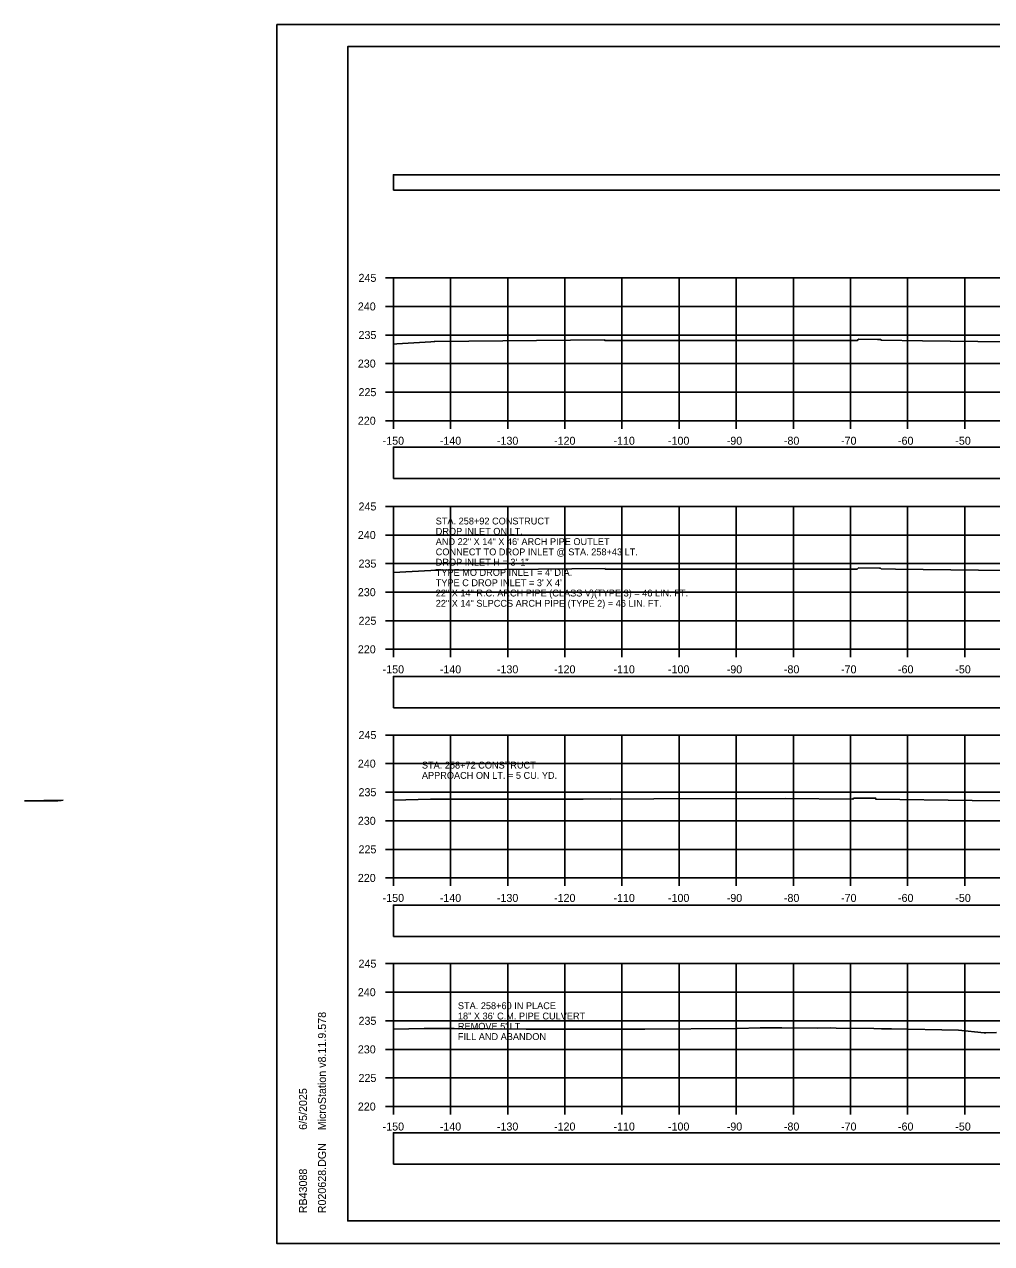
# Model space of a CAD drawing. Extents: x 1369627 to 1374022, y 380035 to 398173.
# Drawn here: x 1371883.9 to 1372053.2, y 393052.4 to 393265.7 of the extents above; entities that cross this region are included whole.
import ezdxf

# ---------------------------------------------------------------- set-up
doc = ezdxf.new("R2010")
doc.units = 0
for name, color, linetype in [('Default', 7, 'Continuous'), ('R_Axis', 7, 'Continuous'), ('R_Axis Annot', 7, 'Continuous'), ('R_Border', 7, 'Continuous'), ('R_Drive', 7, 'Continuous'), ('R_Exist Surface', 7, 'Continuous'), ('R_Grid', 7, 'Continuous'), ('R_No Plot', 7, 'Continuous'), ('R_Water', 7, 'Continuous'), ('R_Water Annot', 7, 'Continuous')]:
    doc.layers.add(name, color=color, linetype=linetype)

msp = doc.modelspace()

# ---------------------------------------------------------------- linework, layer by layer
at = {"layer": 'Default'}
for points in [[(1371948.53, 393236.71), (1372248.53, 393236.71), (1372248.53, 393239.41), (1371948.53, 393239.41)], [(1371948.53, 393186.25), (1372248.53, 393186.25), (1372248.53, 393191.77), (1371948.53, 393191.77)], [(1371948.53, 393146.12), (1372248.53, 393146.12), (1372248.53, 393151.64), (1371948.53, 393151.64)], [(1371948.53, 393106.12), (1372248.53, 393106.12), (1372248.53, 393111.64), (1371948.53, 393111.64)], [(1371948.53, 393066.27), (1372248.53, 393066.27), (1372248.53, 393071.79), (1371948.53, 393071.79)]]:
    msp.add_lwpolyline(points, close=True, dxfattribs=at)
at = {"layer": 'R_Axis'}
for p, q in [((1371947.13, 393221.38), (1371948.53, 393221.38)), ((1371948.53, 393196.38), (1371948.53, 393221.38)), ((1371947.13, 393216.38), (1371948.53, 393216.38)), ((1371947.13, 393211.38), (1371948.53, 393211.38)), ((1371947.13, 393206.38), (1371948.53, 393206.38)), ((1371947.13, 393201.38), (1371948.53, 393201.38)), ((1371947.13, 393196.38), (1371948.53, 393196.38)), ((1371948.53, 393196.38), (1372248.53, 393196.38)), ((1371948.53, 393194.98), (1371948.53, 393196.38)), ((1371958.53, 393194.98), (1371958.53, 393196.38)), ((1371968.53, 393194.98), (1371968.53, 393196.38)), ((1371978.53, 393194.98), (1371978.53, 393196.38)), ((1371988.53, 393194.98), (1371988.53, 393196.38)), ((1371998.53, 393194.98), (1371998.53, 393196.38)), ((1372008.53, 393194.98), (1372008.53, 393196.38)), ((1372018.53, 393194.98), (1372018.53, 393196.38)), ((1372028.53, 393194.98), (1372028.53, 393196.38)), ((1372038.53, 393194.98), (1372038.53, 393196.38)), ((1372048.53, 393194.98), (1372048.53, 393196.38)), ((1371947.13, 393181.38), (1371948.53, 393181.38)), ((1371948.53, 393156.38), (1371948.53, 393181.38)), ((1371947.13, 393176.38), (1371948.53, 393176.38)), ((1371947.13, 393171.38), (1371948.53, 393171.38)), ((1371947.13, 393166.38), (1371948.53, 393166.38)), ((1371947.13, 393161.38), (1371948.53, 393161.38)), ((1371947.13, 393156.38), (1371948.53, 393156.38)), ((1371948.53, 393156.38), (1372248.53, 393156.38)), ((1371948.53, 393154.98), (1371948.53, 393156.38)), ((1371958.53, 393154.98), (1371958.53, 393156.38)), ((1371968.53, 393154.98), (1371968.53, 393156.38)), ((1371978.53, 393154.98), (1371978.53, 393156.38)), ((1371988.53, 393154.98), (1371988.53, 393156.38)), ((1371998.53, 393154.98), (1371998.53, 393156.38)), ((1372008.53, 393154.98), (1372008.53, 393156.38)), ((1372018.53, 393154.98), (1372018.53, 393156.38)), ((1372028.53, 393154.98), (1372028.53, 393156.38)), ((1372038.53, 393154.98), (1372038.53, 393156.38)), ((1372048.53, 393154.98), (1372048.53, 393156.38)), ((1371947.13, 393141.38), (1371948.53, 393141.38)), ((1371948.53, 393116.38), (1371948.53, 393141.38)), ((1371947.13, 393136.38), (1371948.53, 393136.38)), ((1371947.13, 393131.38), (1371948.53, 393131.38)), ((1371947.13, 393126.38), (1371948.53, 393126.38)), ((1371947.13, 393121.38), (1371948.53, 393121.38)), ((1371947.13, 393116.38), (1371948.53, 393116.38)), ((1371948.53, 393116.38), (1372248.53, 393116.38)), ((1371948.53, 393114.98), (1371948.53, 393116.38)), ((1371958.53, 393114.98), (1371958.53, 393116.38)), ((1371968.53, 393114.98), (1371968.53, 393116.38)), ((1371978.53, 393114.98), (1371978.53, 393116.38)), ((1371988.53, 393114.98), (1371988.53, 393116.38)), ((1371998.53, 393114.98), (1371998.53, 393116.38)), ((1372008.53, 393114.98), (1372008.53, 393116.38)), ((1372018.53, 393114.98), (1372018.53, 393116.38)), ((1372028.53, 393114.98), (1372028.53, 393116.38)), ((1372038.53, 393114.98), (1372038.53, 393116.38)), ((1372048.53, 393114.98), (1372048.53, 393116.38)), ((1371947.13, 393101.38), (1371948.53, 393101.38)), ((1371948.53, 393076.38), (1371948.53, 393101.38)), ((1371947.13, 393096.38), (1371948.53, 393096.38)), ((1371947.13, 393091.38), (1371948.53, 393091.38)), ((1371947.13, 393086.38), (1371948.53, 393086.38)), ((1371947.13, 393081.38), (1371948.53, 393081.38)), ((1371947.13, 393076.38), (1371948.53, 393076.38)), ((1371948.53, 393076.38), (1372248.53, 393076.38)), ((1371948.53, 393074.98), (1371948.53, 393076.38)), ((1371958.53, 393074.98), (1371958.53, 393076.38)), ((1371968.53, 393074.98), (1371968.53, 393076.38)), ((1371978.53, 393074.98), (1371978.53, 393076.38)), ((1371988.53, 393074.98), (1371988.53, 393076.38)), ((1371998.53, 393074.98), (1371998.53, 393076.38)), ((1372008.53, 393074.98), (1372008.53, 393076.38)), ((1372018.53, 393074.98), (1372018.53, 393076.38)), ((1372028.53, 393074.98), (1372028.53, 393076.38)), ((1372038.53, 393074.98), (1372038.53, 393076.38)), ((1372048.53, 393074.98), (1372048.53, 393076.38))]:
    msp.add_line(p, q, dxfattribs=at)
at = {"layer": 'R_Border'}
for p, q in [((1371940.53, 393261.84), (1372256.71, 393261.84)), ((1371940.53, 393056.38), (1371940.53, 393261.84)), ((1371940.53, 393056.38), (1371940.53, 393056.38)), ((1372256.71, 393056.38), (1371940.53, 393056.38))]:
    msp.add_line(p, q, dxfattribs=at)
at = {"layer": 'R_Drive'}
for p, q in [((1371890.73, 393130.01), (1371883.93, 393129.85)), ((1371890.4, 393129.9), (1371890.73, 393130.01))]:
    msp.add_line(p, q, dxfattribs=at)
msp.add_lwpolyline([(1371883.93, 393129.85), (1371889.59, 393129.89), (1371889.61, 393129.89), (1371889.65, 393129.89), (1371889.7, 393129.88), (1371889.72, 393129.88), (1371889.77, 393129.88), (1371890.4, 393129.9)], dxfattribs=at)
at = {"layer": 'R_Exist Surface'}
for points in [[(1371948.53, 393209.8), (1371949.12, 393209.84), (1371955.07, 393210.2), (1371955.68, 393210.22), (1371955.68, 393210.22), (1371955.78, 393210.22), (1371985.48, 393210.53), (1371985.53, 393210.4), (1372025.44, 393210.44), (1372027.74, 393210.42), (1372029.75, 393210.42), (1372029.78, 393210.46), (1372029.96, 393210.65), (1372033.25, 393210.58), (1372033.82, 393210.58), (1372033.84, 393210.56), (1372033.97, 393210.46), (1372041.12, 393210.37), (1372070.24, 393210.03)], [(1371948.53, 393169.8), (1371955.05, 393170.2), (1371955.78, 393170.21), (1371956.35, 393170.21), (1371985.56, 393170.5), (1371985.61, 393170.39), (1372028.33, 393170.43), (1372029.06, 393170.42), (1372029.69, 393170.42), (1372029.7, 393170.43), (1372029.9, 393170.64), (1372033.58, 393170.57), (1372033.77, 393170.57), (1372033.77, 393170.56), (1372033.91, 393170.44), (1372036.38, 393170.41), (1372070.28, 393170.02)], [(1371948.53, 393129.98), (1371955.03, 393130.14), (1371957.62, 393130.18), (1371967.1, 393130.17), (1371970.04, 393130.17), (1371981.76, 393130.16), (1371986.58, 393130.21), (1371986.59, 393130.19), (1371994.1, 393130.2), (1372017.07, 393130.29), (1372028.94, 393130.15), (1372029.05, 393130.33), (1372029.06, 393130.34), (1372032.82, 393130.34), (1372032.9, 393130.34), (1372032.91, 393130.34), (1372032.99, 393130.16), (1372049.83, 393129.91), (1372059.78, 393129.81)], [(1371948.53, 393089.9), (1371953.91, 393090.01), (1371956.01, 393090.02), (1371959.18, 393090.06), (1371971.77, 393089.94), (1371979.21, 393089.93), (1371986.76, 393089.92), (1371992.55, 393089.91), (1372008.69, 393090.05), (1372012.74, 393090.16), (1372014.95, 393090.14), (1372016.49, 393090.13), (1372022.75, 393090.09), (1372025.01, 393090.13), (1372026.04, 393090.1), (1372032.62, 393090.02), (1372033.93, 393089.99), (1372034.97, 393089.97), (1372035.72, 393089.96), (1372047.41, 393089.76), (1372051.92, 393089.27), (1372052.07, 393089.26), (1372052.24, 393089.27), (1372054.11, 393089.35)]]:
    msp.add_lwpolyline(points, dxfattribs=at)
at = {"layer": 'R_Grid'}
for p, q in [((1371948.53, 393221.38), (1372248.53, 393221.38)), ((1371948.53, 393196.38), (1371948.53, 393221.38)), ((1371958.53, 393196.38), (1371958.53, 393221.38)), ((1371968.53, 393196.38), (1371968.53, 393221.38)), ((1371978.53, 393196.38), (1371978.53, 393221.38)), ((1371988.53, 393196.38), (1371988.53, 393221.38)), ((1371998.53, 393196.38), (1371998.53, 393221.38)), ((1372008.53, 393196.38), (1372008.53, 393221.38)), ((1372018.53, 393196.38), (1372018.53, 393221.38)), ((1372028.53, 393196.38), (1372028.53, 393221.38)), ((1372038.53, 393196.38), (1372038.53, 393221.38)), ((1372048.53, 393196.38), (1372048.53, 393221.38)), ((1371948.53, 393216.38), (1372248.53, 393216.38)), ((1371948.53, 393211.38), (1372248.53, 393211.38)), ((1371948.53, 393206.38), (1372248.53, 393206.38)), ((1371948.53, 393201.38), (1372248.53, 393201.38)), ((1371948.53, 393196.38), (1372248.53, 393196.38)), ((1371948.53, 393181.38), (1372248.53, 393181.38)), ((1371948.53, 393156.38), (1371948.53, 393181.38)), ((1371958.53, 393156.38), (1371958.53, 393181.38)), ((1371968.53, 393156.38), (1371968.53, 393181.38)), ((1371978.53, 393156.38), (1371978.53, 393181.38)), ((1371988.53, 393156.38), (1371988.53, 393181.38)), ((1371998.53, 393156.38), (1371998.53, 393181.38)), ((1372008.53, 393156.38), (1372008.53, 393181.38)), ((1372018.53, 393156.38), (1372018.53, 393181.38)), ((1372028.53, 393156.38), (1372028.53, 393181.38)), ((1372038.53, 393156.38), (1372038.53, 393181.38)), ((1372048.53, 393156.38), (1372048.53, 393181.38)), ((1371948.53, 393176.38), (1372248.53, 393176.38)), ((1371948.53, 393171.38), (1372248.53, 393171.38)), ((1371948.53, 393166.38), (1372248.53, 393166.38)), ((1371948.53, 393161.38), (1372248.53, 393161.38)), ((1371948.53, 393156.38), (1372248.53, 393156.38)), ((1371948.53, 393141.38), (1372248.53, 393141.38)), ((1371948.53, 393116.38), (1371948.53, 393141.38)), ((1371958.53, 393116.38), (1371958.53, 393141.38)), ((1371968.53, 393116.38), (1371968.53, 393141.38)), ((1371978.53, 393116.38), (1371978.53, 393141.38)), ((1371988.53, 393116.38), (1371988.53, 393141.38)), ((1371998.53, 393116.38), (1371998.53, 393141.38)), ((1372008.53, 393116.38), (1372008.53, 393141.38)), ((1372018.53, 393116.38), (1372018.53, 393141.38)), ((1372028.53, 393116.38), (1372028.53, 393141.38)), ((1372038.53, 393116.38), (1372038.53, 393141.38)), ((1372048.53, 393116.38), (1372048.53, 393141.38)), ((1371948.53, 393136.38), (1372248.53, 393136.38)), ((1371948.53, 393131.38), (1372248.53, 393131.38)), ((1371948.53, 393126.38), (1372248.53, 393126.38)), ((1371948.53, 393121.38), (1372248.53, 393121.38)), ((1371948.53, 393116.38), (1372248.53, 393116.38)), ((1371948.53, 393101.38), (1372248.53, 393101.38)), ((1371948.53, 393076.38), (1371948.53, 393101.38)), ((1371958.53, 393076.38), (1371958.53, 393101.38)), ((1371968.53, 393076.38), (1371968.53, 393101.38)), ((1371978.53, 393076.38), (1371978.53, 393101.38)), ((1371988.53, 393076.38), (1371988.53, 393101.38)), ((1371998.53, 393076.38), (1371998.53, 393101.38)), ((1372008.53, 393076.38), (1372008.53, 393101.38)), ((1372018.53, 393076.38), (1372018.53, 393101.38)), ((1372028.53, 393076.38), (1372028.53, 393101.38)), ((1372038.53, 393076.38), (1372038.53, 393101.38)), ((1372048.53, 393076.38), (1372048.53, 393101.38)), ((1371948.53, 393096.38), (1372248.53, 393096.38)), ((1371948.53, 393091.38), (1372248.53, 393091.38)), ((1371948.53, 393086.38), (1372248.53, 393086.38)), ((1371948.53, 393081.38), (1372248.53, 393081.38)), ((1371948.53, 393076.38), (1372248.53, 393076.38))]:
    msp.add_line(p, q, dxfattribs=at)
at = {"layer": 'R_No Plot'}
for p, q in [((1371928.13, 393265.73), (1372261.46, 393265.73)), ((1371928.13, 393052.4), (1372261.46, 393052.4))]:
    msp.add_line(p, q, dxfattribs=at)
for points in [[(1371928.12, 393265.73), (1372261.46, 393265.73), (1372261.46, 393052.39), (1371928.12, 393052.39)], [(1372174.45, 393261.84), (1372194.07, 393261.84), (1372194.07, 393251.96), (1372210.18, 393251.96), (1372233.38, 393251.96), (1372233.38, 393219.29), (1372256.59, 393219.29), (1372256.71, 393056.38), (1371940.53, 393056.38), (1371940.53, 393261.84)]]:
    msp.add_lwpolyline(points, close=True, dxfattribs=at)

# ---------------------------------------------------------------- texts
at = {"layer": 'R_Axis Annot'}
for s, p in [('245', (1371942.42, 393220.68)), ('240', (1371942.3, 393215.68)), ('235', (1371942.42, 393210.68)), ('230', (1371942.3, 393205.68)), ('225', (1371942.42, 393200.68)), ('220', (1371942.3, 393195.68)), ('-150', (1371946.64, 393192.18)), ('-140', (1371956.64, 393192.18)), ('-130', (1371966.64, 393192.18)), ('-120', (1371976.64, 393192.18)), ('-110', (1371987.04, 393192.18)), ('-100', (1371996.58, 393192.18)), ('-90', (1372006.87, 393192.18)), ('-80', (1372016.87, 393192.18)), ('-70', (1372026.87, 393192.18)), ('-60', (1372036.84, 393192.18)), ('-50', (1372046.87, 393192.18)), ('245', (1371942.42, 393180.68)), ('240', (1371942.3, 393175.68)), ('235', (1371942.42, 393170.68)), ('230', (1371942.3, 393165.68)), ('225', (1371942.42, 393160.68)), ('220', (1371942.3, 393155.68)), ('-150', (1371946.64, 393152.18)), ('-140', (1371956.64, 393152.18)), ('-130', (1371966.64, 393152.18)), ('-120', (1371976.64, 393152.18)), ('-110', (1371987.04, 393152.18)), ('-100', (1371996.58, 393152.18)), ('-90', (1372006.87, 393152.18)), ('-80', (1372016.87, 393152.18)), ('-70', (1372026.87, 393152.18)), ('-60', (1372036.84, 393152.18)), ('-50', (1372046.87, 393152.18)), ('245', (1371942.42, 393140.68)), ('240', (1371942.3, 393135.68)), ('235', (1371942.42, 393130.68)), ('230', (1371942.3, 393125.68)), ('225', (1371942.42, 393120.68)), ('220', (1371942.3, 393115.68)), ('-150', (1371946.64, 393112.18)), ('-140', (1371956.64, 393112.18)), ('-130', (1371966.64, 393112.18)), ('-120', (1371976.64, 393112.18)), ('-110', (1371987.04, 393112.18)), ('-100', (1371996.58, 393112.18)), ('-90', (1372006.87, 393112.18)), ('-80', (1372016.87, 393112.18)), ('-70', (1372026.87, 393112.18)), ('-60', (1372036.84, 393112.18)), ('-50', (1372046.87, 393112.18)), ('245', (1371942.42, 393100.68)), ('240', (1371942.3, 393095.68)), ('235', (1371942.42, 393090.68)), ('230', (1371942.3, 393085.68)), ('225', (1371942.42, 393080.68)), ('220', (1371942.3, 393075.68)), ('-150', (1371946.64, 393072.18)), ('-140', (1371956.64, 393072.18)), ('-130', (1371966.64, 393072.18)), ('-120', (1371976.64, 393072.18)), ('-110', (1371987.04, 393072.18)), ('-100', (1371996.58, 393072.18)), ('-90', (1372006.87, 393072.18)), ('-80', (1372016.87, 393072.18)), ('-70', (1372026.87, 393072.18)), ('-60', (1372036.84, 393072.18)), ('-50', (1372046.87, 393072.18))]:
    msp.add_text(s, height=1.4, dxfattribs=at).set_placement(p)
at = {"layer": 'R_Border'}
for s, p in [('MicroStation v8.11.9.578', (1371936.72, 393072.23)), ('6/5/2025', (1371933.4, 393072.3)), ('R020628.DGN', (1371936.72, 393057.7)), ('RB43088', (1371933.4, 393057.7))]:
    msp.add_text(s, height=1.4, rotation=90, dxfattribs=at).set_placement(p)
at = {"layer": 'R_Water'}
for s, p in [('STA. 258+72 CONSTRUCT', (1371953.51, 393135.52)), ('APPROACH ON LT. = 5 CU. YD.', (1371953.51, 393133.72))]:
    msp.add_text(s, height=1.2, dxfattribs=at).set_placement(p)
at = {"layer": 'R_Water Annot'}
for s, p in [('STA. 258+92 CONSTRUCT', (1371955.93, 393178.23)), ('DROP INLET ON LT. ', (1371955.93, 393176.43)), ('AND 22" X 14" X 46\' ARCH PIPE OUTLET', (1371955.93, 393174.63)), ('CONNECT TO DROP INLET @ STA. 258+43 LT.', (1371955.93, 393172.83)), ('DROP INLET H = 3\'-1"', (1371955.93, 393171.03)), ("TYPE MO DROP INLET = 4' DIA.", (1371955.93, 393169.23)), ("TYPE C DROP INLET = 3' X 4' ", (1371955.93, 393167.43)), ('22" X 14" R.C. ARCH PIPE (CLASS V)(TYPE 3) = 46 LIN. FT.', (1371955.93, 393165.63)), ('22" X 14" SLPCCS ARCH PIPE (TYPE 2) = 46 LIN. FT.', (1371955.93, 393163.83)), ('STA. 258+60 IN PLACE', (1371959.81, 393093.42)), ('18" X 36\' C.M. PIPE CULVERT', (1371959.81, 393091.62)), ("REMOVE 5' LT.", (1371959.81, 393089.82)), ('FILL AND ABANDON', (1371959.81, 393088.02))]:
    msp.add_text(s, height=1.2, dxfattribs=at).set_placement(p)

doc.saveas('drawing.dxf')
